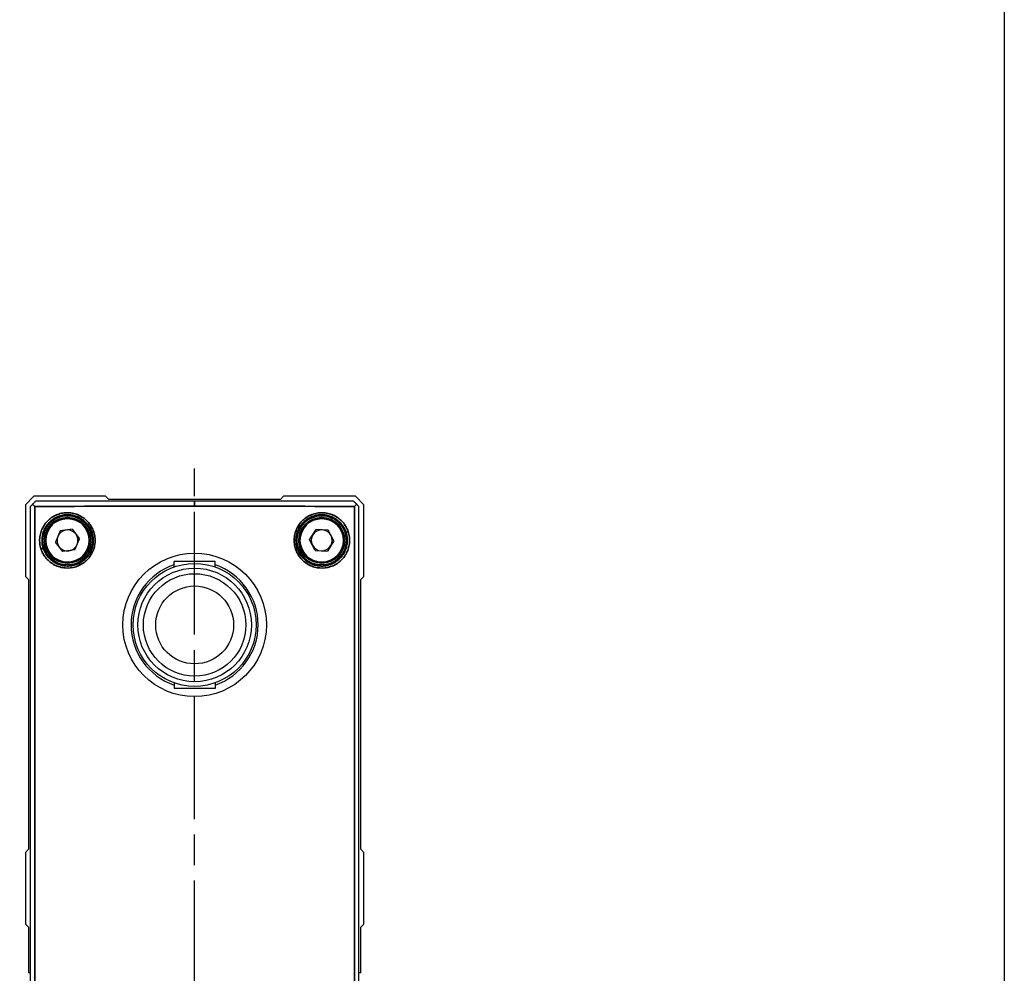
# Model space of a CAD drawing. Header units: millimetres. Extents: x 399 to 6233, y -1870 to 1602.
# Tile 295 of 656: x 3903 to 3999, y 594 to 687. Entities that reach past the tile are written whole.
import ezdxf

# ---------------------------------------------------------------- set-up
doc = ezdxf.new("R2010")
doc.units = ezdxf.units.MM
doc.linetypes.add('AM_ISO08W050', pattern=[18, 12, -1.5, 3, -1.5])
for name, color, linetype, lineweight in [('AM_7', 4, 'AM_ISO08W050', 25), ('可見 (ISO)', 7, 'Continuous', 25), ('窄部可見 (ISO)', 7, 'Continuous', 35)]:
    doc.layers.add(name, color=color, linetype=linetype, lineweight=lineweight)
doc.layers.add('S40', color=7, linetype='Continuous')

# ---------------------------------------------------------------- blocks, each defined once
blk = doc.blocks.new('S40-右視-02')
at = {"layer": '可見 (ISO)'}
for p, q in [((-15.678, 12.55), (-16.5, 11.728)), ((-8.678, 12.55), (-15.678, 12.55)), ((-8.378, 12.25), (-8.678, 12.55)), ((8.678, 12.55), (8.378, 12.25)), ((15.678, 12.55), (8.678, 12.55)), ((16.5, 11.728), (15.678, 12.55)), ((-16.5, 11.728), (-16.5, 4.728)), ((-16.013, -46.013), (-16.013, 11.563)), ((8.378, 12.25), (-8.378, 12.25)), ((16.013, -46.013), (16.013, 11.563)), ((16.5, 4.728), (16.5, 11.728)), ((-13.122, 9.184), (-13.57, 8.092)), ((-11.952, 9.342), (-13.122, 9.184)), ((-11.952, 9.342), (-11.23, 8.408)), ((11.22, 8.298), (11.852, 9.296)), ((13.032, 9.247), (11.852, 9.296)), ((13.58, 8.202), (13.032, 9.247)), ((-12.848, 7.158), (-13.57, 8.092)), ((-11.678, 7.316), (-11.23, 8.408)), ((11.768, 7.253), (11.22, 8.298)), ((13.58, 8.202), (12.948, 7.204)), ((-11.678, 7.316), (-12.848, 7.158)), ((11.768, 7.253), (12.948, 7.204)), ((-16.5, 4.728), (-16.2, 4.428)), ((-16.2, 4.428), (-16.2, -21.9)), ((16.2, 4.428), (16.5, 4.728)), ((16.2, -21.9), (16.2, 4.428)), ((-16.2, -21.9), (-16.5, -22.2)), ((16.5, -22.2), (16.2, -21.9)), ((-16.5, -22.2), (-16.5, -29.2)), ((16.5, -29.2), (16.5, -22.2)), ((-16.5, -29.2), (-16.2, -29.5)), ((-16.2, -29.5), (-16.2, -33.95)), ((16.2, -29.5), (16.5, -29.2)), ((16.2, -33.95), (16.2, -29.5)), ((-16.013, -33.95), (-16.2, -33.95)), ((16.2, -33.95), (16.013, -33.95))]:
    blk.add_line(p, q, dxfattribs=at)
for centre, radius in [((-12.4, 8.25), 2.4), ((12.4, 8.25), 2.4), ((-12.4, 8.25), 2.25), ((12.4, 8.25), 2.25), ((0, 0), 7)]:
    blk.add_circle(centre, radius, dxfattribs=at)
for centre, start, end in [((-12.4, 8.25), 97.67894, 157.67894), ((-12.4, 8.25), 37.67894, 97.67894), ((-12.4, 8.25), 337.67894, 37.67894), ((12.4, 8.25), 147.65292, 207.65292), ((12.4, 8.25), 87.65292, 147.65292), ((12.4, 8.25), 27.65292, 87.65292), ((12.4, 8.25), 327.65292, 27.65292), ((-12.4, 8.25), 157.67894, 217.67894), ((-12.4, 8.25), 277.67894, 337.67894), ((12.4, 8.25), 207.65292, 267.65292), ((12.4, 8.25), 267.65292, 327.65292), ((-12.4, 8.25), 217.67894, 277.67894)]:
    blk.add_arc(centre, 1.022, start, end, dxfattribs=at)
for centre, major_axis, ratio, start_param, end_param in [((-15.513, 12.063), (0.5, 0.5), 0.017447, 2.182564, 3.124131), ((-15.514, 11.565), (0.496, -0.493), 0.08652, 4.168668, 4.628717), ((-1.882, 10.88), (79.219, 0.029), 0.015218, 1.547033, 1.743721), ((1.882, 10.88), (79.219, -0.029), 0.015218, 1.397872, 1.594559), ((15.513, 12.063), (0.5, -0.5), 0.017447, 0.017461, 0.959029)]:
    blk.add_ellipse(centre, major_axis=major_axis, ratio=ratio, start_param=start_param, end_param=end_param, dxfattribs=at)
for points, knots in [([(-15.807, 11.783), (-15.77, 11.82), (-15.733, 11.857), (-15.666, 11.922), (-15.635, 11.952), (-15.58, 12.005), (-15.556, 12.027), (-15.531, 12.05), (-15.524, 12.055), (-15.516, 12.062), (-15.513, 12.063), (-15.513, 12.063)], [0.000001, 0.000001, 0.000001, 0.000001, 0.01628047, 0.01628047, 0.03135216, 0.03135216, 0.04744189, 0.04744189, 0.05543057, 0.05543057, 0.06301774, 0.06301774, 0.06301774, 0.06301774]), ([(15.513, 12.063), (15.513, 12.063), (15.516, 12.062), (15.524, 12.055), (15.531, 12.05), (15.556, 12.027), (15.58, 12.004), (15.635, 11.952), (15.666, 11.922), (15.733, 11.857), (15.77, 11.82), (15.807, 11.783)], [0.00000013, 0.00000013, 0.00000013, 0.00000013, 0.00755658, 0.00755658, 0.01551346, 0.01551346, 0.03152563, 0.03152563, 0.04651129, 0.04651129, 0.06269655, 0.06269655, 0.06269655, 0.06269655]), ([(15.807, 11.783), (15.776, 11.748), (15.742, 11.712), (15.682, 11.648), (15.655, 11.621), (15.618, 11.583), (15.608, 11.573), (15.598, 11.563)], [-0.02749976, -0.02749976, -0.02749976, -0.02749976, -0.0118446, -0.0118446, 0, 0, 0.00422445, 0.00422445, 0.00422445, 0.00422445])]:
    blk.add_open_spline(points, degree=3, knots=knots, dxfattribs=at)
at = {"layer": '窄部可見 (ISO)'}
for p, q in [((-15.598, 11.563), (-15.598, -46.013)), ((0, 12.086), (0, 11.586)), ((15.598, -46.013), (15.598, 11.563))]:
    blk.add_line(p, q, dxfattribs=at)
for centre in [(-12.4, 8.25), (12.4, 8.25)]:
    blk.add_circle(centre, 2.125, dxfattribs=at)
for centre, major_axis, ratio, start_param, end_param in [((0, 9.998), (-91.487, 0), 0.017357, 4.712389, 4.883725), ((0, 9.998), (-91.487, 0), 0.017357, 4.541053, 4.712389), ((-9.817, 9.079), (-0.19, -0.061), 0.033161, 4.814911, 6.24826), ((14.948, 9.106), (-0.19, -0.063), 0.052469, 0.034955, 1.726733), ((-14.957, 7.421), (0.19, 0.061), 0.050873, 0.034952, 1.72736), ((9.826, 7.394), (0.19, 0.063), 0.034258, 4.814652, 6.248258)]:
    blk.add_ellipse(centre, major_axis=major_axis, ratio=ratio, start_param=start_param, end_param=end_param, dxfattribs=at)
for points, knots in [([(-14.99, 7.421), (-15.044, 7.59), (-15.082, 7.763), (-15.102, 7.94), (-15.123, 8.117), (-15.126, 8.297), (-15.111, 8.473), (-15.096, 8.65), (-15.064, 8.824), (-15.016, 8.994), (-14.967, 9.165), (-14.9, 9.332), (-14.819, 9.489), (-14.738, 9.646), (-14.642, 9.794), (-14.531, 9.933), (-14.42, 10.073), (-14.296, 10.2), (-14.162, 10.313), (-14.027, 10.426), (-13.88, 10.528), (-13.726, 10.613), (-13.571, 10.699), (-13.41, 10.768), (-13.242, 10.822), (-13.075, 10.876), (-12.9, 10.914), (-12.725, 10.934), (-12.55, 10.954), (-12.375, 10.957), (-12.198, 10.943), (-12.022, 10.929), (-11.846, 10.897), (-11.677, 10.849), (-11.508, 10.802), (-11.344, 10.738), (-11.185, 10.657), (-11.026, 10.576), (-10.877, 10.48), (-10.739, 10.371), (-10.6, 10.262), (-10.471, 10.138), (-10.355, 10.003), (-10.24, 9.868), (-10.139, 9.723), (-10.052, 9.569), (-9.966, 9.414), (-9.894, 9.249), (-9.839, 9.079)], [0.016625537, 0.016625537, 0.016625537, 0.016625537, 0.01715892, 0.01715892, 0.01715892, 0.017692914, 0.017692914, 0.017692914, 0.018229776, 0.018229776, 0.018229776, 0.018766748, 0.018766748, 0.018766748, 0.019303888, 0.019303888, 0.019303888, 0.019841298, 0.019841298, 0.019841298, 0.020378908, 0.020378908, 0.020378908, 0.020916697, 0.020916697, 0.020916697, 0.021454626, 0.021454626, 0.021454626, 0.021992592, 0.021992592, 0.021992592, 0.022530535, 0.022530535, 0.022530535, 0.023068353, 0.023068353, 0.023068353, 0.023605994, 0.023605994, 0.023605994, 0.024143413, 0.024143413, 0.024143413, 0.024680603, 0.024680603, 0.024680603, 0.025217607, 0.025217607, 0.025217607, 0.025217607]), ([(-10.008, 9.018), (-10.053, 9.16), (-10.112, 9.298), (-10.182, 9.429), (-10.251, 9.559), (-10.332, 9.683), (-10.423, 9.799), (-10.443, 9.824), (-10.464, 9.849), (-10.485, 9.874), (-10.56, 9.962), (-10.642, 10.045), (-10.728, 10.122), (-10.764, 10.154), (-10.802, 10.185), (-10.839, 10.215), (-10.917, 10.276), (-10.998, 10.332), (-11.082, 10.384), (-11.137, 10.418), (-11.194, 10.449), (-11.252, 10.479), (-11.326, 10.517), (-11.402, 10.551), (-11.478, 10.581), (-11.553, 10.61), (-11.63, 10.635), (-11.707, 10.657), (-11.77, 10.675), (-11.835, 10.691), (-11.899, 10.704), (-11.995, 10.723), (-12.092, 10.736), (-12.189, 10.744), (-12.239, 10.748), (-12.288, 10.75), (-12.338, 10.751), (-12.451, 10.753), (-12.563, 10.748), (-12.675, 10.735), (-12.708, 10.731), (-12.742, 10.727), (-12.775, 10.721), (-12.903, 10.701), (-13.03, 10.671), (-13.153, 10.631), (-13.17, 10.626), (-13.186, 10.621), (-13.202, 10.615), (-13.339, 10.568), (-13.472, 10.509), (-13.6, 10.438), (-13.729, 10.366), (-13.853, 10.282), (-13.968, 10.188), (-13.979, 10.179), (-13.991, 10.169), (-14.002, 10.16), (-14.102, 10.075), (-14.196, 9.982), (-14.283, 9.881), (-14.303, 9.857), (-14.323, 9.833), (-14.343, 9.808), (-14.446, 9.679), (-14.534, 9.542), (-14.609, 9.397), (-14.655, 9.308), (-14.696, 9.216), (-14.731, 9.121), (-14.753, 9.061), (-14.773, 9), (-14.791, 8.939), (-14.836, 8.781), (-14.865, 8.621), (-14.879, 8.456), (-14.884, 8.388), (-14.887, 8.319), (-14.887, 8.25)], [0.00845295, 0.00845295, 0.00845295, 0.00845295, 0.008899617, 0.008899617, 0.008899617, 0.009346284, 0.009346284, 0.009346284, 0.009444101, 0.009444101, 0.009444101, 0.009792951, 0.009792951, 0.009792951, 0.009939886, 0.009939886, 0.009939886, 0.010239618, 0.010239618, 0.010239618, 0.010435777, 0.010435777, 0.010435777, 0.010686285, 0.010686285, 0.010686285, 0.01093184, 0.01093184, 0.01093184, 0.011132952, 0.011132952, 0.011132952, 0.011427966, 0.011427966, 0.011427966, 0.011579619, 0.011579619, 0.011579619, 0.011923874, 0.011923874, 0.011923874, 0.012026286, 0.012026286, 0.012026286, 0.012419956, 0.012419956, 0.012419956, 0.012472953, 0.012472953, 0.012472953, 0.012915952, 0.012915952, 0.012915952, 0.013366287, 0.013366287, 0.013366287, 0.013411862, 0.013411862, 0.013411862, 0.013812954, 0.013812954, 0.013812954, 0.013907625, 0.013907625, 0.013907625, 0.014403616, 0.014403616, 0.014403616, 0.014706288, 0.014706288, 0.014706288, 0.014898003, 0.014898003, 0.014898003, 0.015393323, 0.015393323, 0.015393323, 0.015599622, 0.015599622, 0.015599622, 0.015599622]), ([(9.848, 7.394), (9.791, 7.564), (9.751, 7.738), (9.707, 8.093), (9.702, 8.274), (9.729, 8.629), (9.759, 8.803), (9.855, 9.145), (9.92, 9.313), (10.08, 9.628), (10.175, 9.778), (10.396, 10.058), (10.519, 10.186), (10.787, 10.415), (10.933, 10.518), (11.242, 10.691), (11.403, 10.762), (11.737, 10.872), (11.912, 10.911), (12.261, 10.953), (12.437, 10.957), (12.788, 10.931), (12.964, 10.901), (13.302, 10.808), (13.466, 10.746), (13.784, 10.587), (13.932, 10.493), (14.21, 10.278), (14.34, 10.156), (14.573, 9.889), (14.675, 9.745), (14.851, 9.439), (14.924, 9.275), (14.981, 9.106)], [0.016607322, 0.016607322, 0.016607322, 0.016607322, 0.017144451, 0.017144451, 0.01768158, 0.01768158, 0.018218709, 0.018218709, 0.018755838, 0.018755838, 0.019292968, 0.019292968, 0.019830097, 0.019830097, 0.020367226, 0.020367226, 0.020904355, 0.020904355, 0.021441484, 0.021441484, 0.021978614, 0.021978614, 0.022515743, 0.022515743, 0.023052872, 0.023052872, 0.023590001, 0.023590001, 0.02412713, 0.02412713, 0.02466426, 0.02466426, 0.025201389, 0.025201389, 0.025201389, 0.025201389]), ([(14.759, 9.042), (14.712, 9.183), (14.652, 9.32), (14.582, 9.449), (14.511, 9.578), (14.43, 9.7), (14.338, 9.814), (14.318, 9.84), (14.296, 9.866), (14.274, 9.891), (14.2, 9.977), (14.118, 10.058), (14.033, 10.133), (13.996, 10.166), (13.957, 10.197), (13.918, 10.228), (13.842, 10.287), (13.763, 10.341), (13.68, 10.391), (13.624, 10.425), (13.565, 10.458), (13.505, 10.488), (13.433, 10.524), (13.36, 10.556), (13.286, 10.585), (13.208, 10.614), (13.13, 10.64), (13.05, 10.662), (12.99, 10.679), (12.928, 10.693), (12.867, 10.705), (12.769, 10.724), (12.669, 10.738), (12.569, 10.745), (12.522, 10.748), (12.476, 10.751), (12.43, 10.751), (12.314, 10.753), (12.198, 10.747), (12.082, 10.733), (12.053, 10.729), (12.023, 10.725), (11.994, 10.721), (11.862, 10.7), (11.731, 10.668), (11.604, 10.626), (11.592, 10.622), (11.58, 10.618), (11.567, 10.613), (11.43, 10.566), (11.296, 10.506), (11.168, 10.434), (11.164, 10.432), (11.161, 10.43), (11.157, 10.428), (11.033, 10.358), (10.913, 10.276), (10.803, 10.186), (10.787, 10.172), (10.771, 10.159), (10.756, 10.146), (10.661, 10.064), (10.571, 9.974), (10.488, 9.878), (10.464, 9.849), (10.44, 9.82), (10.417, 9.79), (10.315, 9.66), (10.228, 9.522), (10.154, 9.375), (10.112, 9.293), (10.075, 9.206), (10.042, 9.118), (10.017, 9.051), (9.996, 8.983), (9.977, 8.915), (9.933, 8.756), (9.905, 8.595), (9.893, 8.431), (9.889, 8.371), (9.887, 8.31), (9.887, 8.25)], [0.008468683, 0.008468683, 0.008468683, 0.008468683, 0.008913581, 0.008913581, 0.008913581, 0.009358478, 0.009358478, 0.009358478, 0.009459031, 0.009459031, 0.009459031, 0.009803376, 0.009803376, 0.009803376, 0.009954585, 0.009954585, 0.009954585, 0.010248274, 0.010248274, 0.010248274, 0.010450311, 0.010450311, 0.010450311, 0.010693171, 0.010693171, 0.010693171, 0.010946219, 0.010946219, 0.010946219, 0.011138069, 0.011138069, 0.011138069, 0.011442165, 0.011442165, 0.011442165, 0.011582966, 0.011582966, 0.011582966, 0.011937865, 0.011937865, 0.011937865, 0.012027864, 0.012027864, 0.012027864, 0.012433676, 0.012433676, 0.012433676, 0.012472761, 0.012472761, 0.012472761, 0.012917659, 0.012917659, 0.012917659, 0.012929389, 0.012929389, 0.012929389, 0.013362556, 0.013362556, 0.013362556, 0.01342506, 0.01342506, 0.01342506, 0.013807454, 0.013807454, 0.013807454, 0.013920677, 0.013920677, 0.013920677, 0.014416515, 0.014416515, 0.014416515, 0.014697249, 0.014697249, 0.014697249, 0.014911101, 0.014911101, 0.014911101, 0.015406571, 0.015406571, 0.015406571, 0.015587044, 0.015587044, 0.015587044, 0.015587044]), ([(-9.839, 9.079), (-9.784, 8.909), (-9.746, 8.733), (-9.705, 8.38), (-9.703, 8.203), (-9.732, 7.848), (-9.765, 7.671), (-9.863, 7.331), (-9.929, 7.166), (-10.094, 6.848), (-10.191, 6.7), (-10.412, 6.424), (-10.538, 6.296), (-10.809, 6.068), (-10.954, 5.969), (-11.264, 5.798), (-11.429, 5.728), (-11.932, 5.569), (-12.291, 5.529), (-12.815, 5.572), (-12.99, 5.604), (-13.33, 5.702), (-13.493, 5.766), (-13.805, 5.926), (-13.956, 6.023), (-14.233, 6.242), (-14.359, 6.363), (-14.589, 6.633), (-14.692, 6.78), (-14.864, 7.088), (-14.935, 7.25), (-14.99, 7.421)], [0.008027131, 0.008027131, 0.008027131, 0.008027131, 0.008564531, 0.008564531, 0.009101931, 0.009101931, 0.009639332, 0.009639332, 0.010176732, 0.010176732, 0.010714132, 0.010714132, 0.011251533, 0.011251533, 0.011788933, 0.011788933, 0.012326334, 0.012326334, 0.013401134, 0.013401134, 0.013938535, 0.013938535, 0.014475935, 0.014475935, 0.015013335, 0.015013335, 0.015550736, 0.015550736, 0.016088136, 0.016088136, 0.016625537, 0.016625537, 0.016625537, 0.016625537]), ([(-9.887, 8.25), (-9.887, 8.379), (-9.897, 8.509), (-9.937, 8.766), (-9.968, 8.894), (-10.008, 9.018)], [0.0076700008, 0.0076700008, 0.0076700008, 0.0076700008, 0.0080614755, 0.0080614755, 0.0084529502, 0.0084529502, 0.0084529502, 0.0084529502]), ([(14.981, 9.106), (15.038, 8.937), (15.077, 8.76), (15.121, 8.408), (15.126, 8.231), (15.1, 7.876), (15.069, 7.699), (14.975, 7.358), (14.911, 7.192), (14.749, 6.873), (14.654, 6.724), (14.437, 6.447), (14.313, 6.317), (14.045, 6.087), (13.901, 5.986), (13.594, 5.812), (13.431, 5.74), (12.931, 5.575), (12.573, 5.53), (12.048, 5.568), (11.873, 5.597), (11.531, 5.69), (11.367, 5.753), (11.051, 5.91), (10.899, 6.005), (10.619, 6.221), (10.491, 6.342), (10.257, 6.609), (10.153, 6.756), (9.977, 7.063), (9.904, 7.224), (9.848, 7.394)], [0.008007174, 0.008007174, 0.008007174, 0.008007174, 0.008544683, 0.008544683, 0.009082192, 0.009082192, 0.009619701, 0.009619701, 0.010157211, 0.010157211, 0.01069472, 0.01069472, 0.011232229, 0.011232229, 0.011769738, 0.011769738, 0.012307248, 0.012307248, 0.013382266, 0.013382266, 0.013919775, 0.013919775, 0.014457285, 0.014457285, 0.014994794, 0.014994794, 0.015532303, 0.015532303, 0.016069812, 0.016069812, 0.016607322, 0.016607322, 0.016607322, 0.016607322]), ([(14.887, 8.25), (14.887, 8.384), (14.877, 8.517), (14.834, 8.782), (14.801, 8.914), (14.759, 9.042)], [0.0076605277, 0.0076605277, 0.0076605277, 0.0076605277, 0.0080646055, 0.0080646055, 0.0084686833, 0.0084686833, 0.0084686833, 0.0084686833]), ([(-14.887, 8.25), (-14.887, 8.12), (-14.877, 7.989), (-14.837, 7.733), (-14.807, 7.607), (-14.767, 7.483)], [0.0155996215, 0.0155996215, 0.0155996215, 0.0155996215, 0.0159887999, 0.0159887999, 0.0163779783, 0.0163779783, 0.0163779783, 0.0163779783]), ([(-14.767, 7.483), (-14.675, 7.198), (-14.536, 6.937), (-14.169, 6.47), (-13.948, 6.274), (-13.571, 6.042), (-13.44, 5.976), (-13.168, 5.869), (-13.026, 5.827), (-12.738, 5.769), (-12.592, 5.752), (-12.3, 5.746), (-12.152, 5.755), (-11.861, 5.8), (-11.719, 5.835), (-11.441, 5.93), (-11.304, 5.99), (-11.047, 6.133), (-10.925, 6.215), (-10.696, 6.401), (-10.588, 6.506), (-10.396, 6.73), (-10.31, 6.85), (-10.159, 7.105), (-10.095, 7.24), (-9.992, 7.518), (-9.953, 7.66), (-9.9, 7.952), (-9.887, 8.102), (-9.887, 8.25)], [0.000521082, 0.000521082, 0.000521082, 0.000521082, 0.001414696, 0.001414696, 0.002308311, 0.002308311, 0.002755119, 0.002755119, 0.003201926, 0.003201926, 0.003648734, 0.003648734, 0.004095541, 0.004095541, 0.004542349, 0.004542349, 0.004989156, 0.004989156, 0.005435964, 0.005435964, 0.005882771, 0.005882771, 0.006329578, 0.006329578, 0.006776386, 0.006776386, 0.007223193, 0.007223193, 0.007670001, 0.007670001, 0.007670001, 0.007670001]), ([(9.887, 8.25), (9.887, 8.115), (9.898, 7.98), (9.941, 7.715), (9.973, 7.585), (10.016, 7.457)], [0.0155870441, 0.0155870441, 0.0155870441, 0.0155870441, 0.0159893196, 0.0159893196, 0.0163915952, 0.0163915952, 0.0163915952, 0.0163915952]), ([(10.016, 7.457), (10.11, 7.174), (10.252, 6.915), (10.53, 6.568), (10.632, 6.462), (10.852, 6.27), (10.972, 6.182), (11.225, 6.03), (11.357, 5.966), (11.629, 5.862), (11.771, 5.821), (12.06, 5.765), (12.205, 5.751), (12.496, 5.746), (12.644, 5.757), (12.933, 5.804), (13.074, 5.84), (13.349, 5.936), (13.484, 5.997), (13.739, 6.141), (13.86, 6.223), (14.086, 6.409), (14.192, 6.513), (14.383, 6.736), (14.468, 6.855), (14.617, 7.109), (14.681, 7.244), (14.783, 7.52), (14.822, 7.662), (14.874, 7.953), (14.887, 8.103), (14.887, 8.25)], [0.000541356, 0.000541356, 0.000541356, 0.000541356, 0.001431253, 0.001431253, 0.001876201, 0.001876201, 0.002321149, 0.002321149, 0.002766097, 0.002766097, 0.003211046, 0.003211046, 0.003655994, 0.003655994, 0.004100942, 0.004100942, 0.00454589, 0.00454589, 0.004990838, 0.004990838, 0.005435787, 0.005435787, 0.005880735, 0.005880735, 0.006325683, 0.006325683, 0.006770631, 0.006770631, 0.00721558, 0.00721558, 0.007660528, 0.007660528, 0.007660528, 0.007660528])]:
    blk.add_open_spline(points, degree=3, knots=knots, dxfattribs=at)

msp = doc.modelspace()

# ---------------------------------------------------------------- linework, layer by layer
msp.add_lwpolyline([(3572.864, 475.766), (3572.864, 863.885), (3999.191, 863.885), (3999.191, 475.766)])
msp.add_lwpolyline([(3572.864, 863.885), (3999.191, 863.885), (3999.191, 272.102), (3572.864, 272.102)], close=True)
at = {"layer": 'AM_7'}
msp.add_line((3920.209, 537.128), (3920.209, 643.328), dxfattribs=at)
at = {"layer": '可見 (ISO)'}
for p, q in [((3922.209, 634.278), (3918.209, 634.278)), ((3918.209, 633.735), (3918.209, 634.278)), ((3922.209, 633.735), (3922.209, 634.278)), ((3918.209, 622.422), (3918.209, 621.878)), ((3922.209, 622.422), (3922.209, 621.878)), ((3922.209, 621.878), (3918.209, 621.878))]:
    msp.add_line(p, q, dxfattribs=at)
for radius in [6, 5.538, 5, 3.8]:
    msp.add_circle((3920.209, 628.078), radius, dxfattribs=at)
for start, end in [(108.83474, 251.16526), (288.83474, 71.16526)]:
    msp.add_arc((3920.209, 628.078), 6.195, start, end, dxfattribs=at)

# ---------------------------------------------------------------- block references
at = {"layer": 'S40', "color": 0, "linetype": 'ByBlock', "lineweight": -2}
msp.add_blockref('S40-右視-02', (3920.209, 628.078), dxfattribs=at)

doc.saveas('drawing.dxf')
